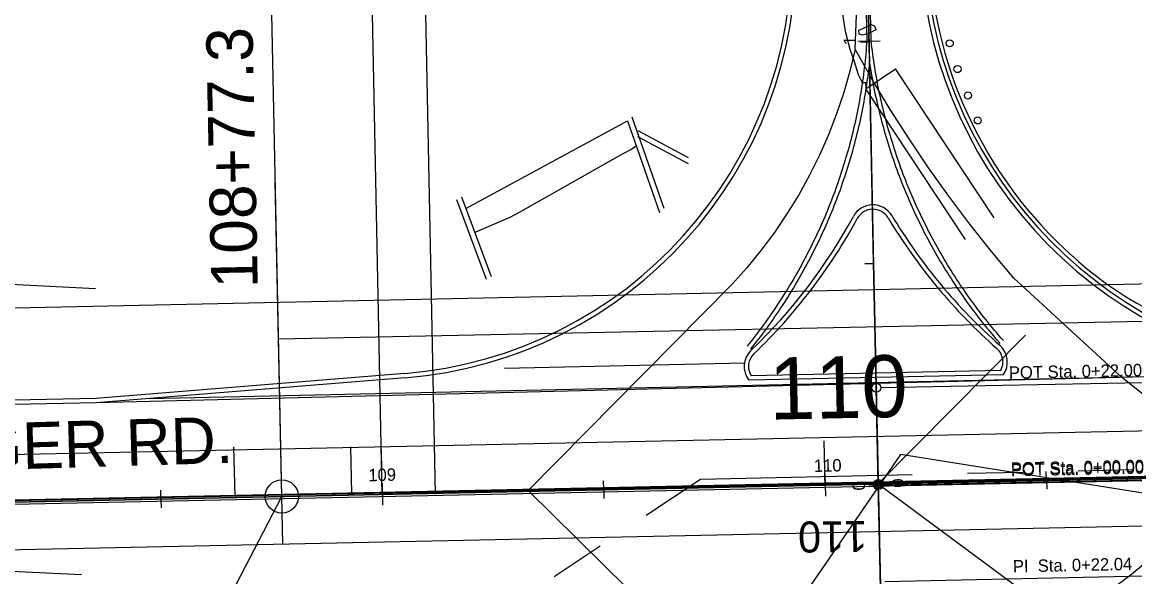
# Model space of a CAD drawing. Extents: x -25029 to 2274964, y -81170 to 687028.
# Drawn here: x -3776.2 to -3525, y -66430.6 to -66305.5 of the extents above; entities that cross this region are included whole.
import ezdxf

# ---------------------------------------------------------------- set-up
doc = ezdxf.new("R2010")
doc.units = 0
for name, color, linetype in [('81911BEA - RW_X_Fee_RW', 7, 'Continuous'), ('AP_X_Runway', 7, 'Continuous'), ('BD_X_Canopy', 7, 'Continuous'), ('Default', 7, 'Continuous'), ('DIVISIONS', 7, 'Continuous'), ('DV_X_Corp_Line', 7, 'Continuous'), ('GE_X_CL_100', 7, 'Continuous'), ('GE_X_CL_20', 7, 'Continuous'), ('GK_Visualization', 7, 'Continuous'), ('MT_P_Lane_Line', 7, 'Continuous'), ('PM_P_CL_Double_Solid', 7, 'Continuous'), ('PM_P_Stop_Line', 7, 'Continuous'), ('PM_P_Yield_Line', 7, 'Continuous'), ('PV_X_Curb', 7, 'Continuous'), ('PV_X_EOP', 7, 'Continuous'), ('RD_X_GR_Rt', 7, 'Continuous'), ('SC_Scratch4', 7, 'Continuous')]:
    doc.layers.add(name, color=color, linetype=linetype)

msp = doc.modelspace()

# ---------------------------------------------------------------- linework, layer by layer
at = {"layer": '81911BEA - RW_X_Fee_RW'}
msp.add_lwpolyline([(-3880.32, -66372.11), (-3386.39, -66361.55), (-3351.29, -66360.79), (-3175.8, -66357.04)], dxfattribs=at)
at = {"layer": 'AP_X_Runway'}
for p, q in [((-3485.55, -66384.6), (-3759.51, -66391.35)), ((-3221.39, -66402.05), (-5080.45, -66441.35)), ((-3577.88, -66403.05), (-3598.21, -66432.62)), ((-3479.17, -66418.76), (-3577.88, -66403.05)), ((-3994.85, -66418.3), (-3762.85, -66430.15))]:
    msp.add_line(p, q, dxfattribs=at)
at = {"layer": 'BD_X_Canopy'}
for p, q in [((-3582.93, -66409.96), (-3586.47, -66235.26)), ((-3694.91, -66412.23), (-3697.38, -66290.25)), ((-3682.91, -66411.98), (-3685.38, -66290.01)), ((-3582.94, -66409.65), (-3549.71, -66376.08)), ((-3582.94, -66409.69), (-3542.84, -66408.85)), ((-3582.93, -66409.96), (-3455.9, -66407.39)), ((-3582.93, -66409.96), (-3536.32, -66409.02)), ((-3582.94, -66409.65), (-3591.51, -66409.83))]:
    msp.add_line(p, q, dxfattribs=at)
at = {"layer": 'Default'}
for p, q in [((-3581.89, -66459.64), (-3585.5, -66287.68)), ((-3581.89, -66459.64), (-3585.5, -66287.68)), ((-3587.54, -66309.72), (-3582.54, -66309.62)), ((-3585.04, -66309.67), (-3585.04, -66309.67)), ((-3584.15, -66351.74), (-3584.15, -66351.74)), ((-3583.99, -66359.66), (-3580.37, -66531.62)), ((-4819.56, -66435.63), (-2645.14, -66389.94)), ((-4644.7, -66431.96), (-2645.14, -66389.94)), ((-3968.56, -66418.25), (-3118.26, -66400.38)), ((-3968.34, -66417.25), (-3118.32, -66399.39)), ((-3594.99, -66407.4), (-3594.88, -66412.4)), ((-3694.96, -66409.5), (-3694.86, -66414.5)), ((-3594.93, -66409.9), (-3594.93, -66409.9)), ((-3585.44, -66409.7), (-3580.44, -66409.6)), ((-3582.94, -66409.65), (-3582.94, -66409.65)), ((-3582.94, -66409.65), (-3580.37, -66531.62)), ((-3582.94, -66409.65), (-3399.91, -66544.98)), ((-3759.05, -66413.35), (-3759.05, -66413.35)), ((-3694.91, -66412), (-3694.91, -66412))]:
    msp.add_line(p, q, dxfattribs=at)
for points in [[(-3584.98, -66312.17), (-3585.09, -66307.17)], [(-3583.99, -66359.66), (-3584.93, -66314.67)], [(-3583.04, -66404.65), (-3583.99, -66359.66)], [(-3582.99, -66407.15), (-3582.88, -66412.15)], [(-3578.45, -66409.55), (-3544.95, -66408.85)], [(-3544.95, -66408.85), (-3499.96, -66407.9)], [(-3689.91, -66411.9), (-3644.92, -66410.95)], [(-3644.92, -66410.95), (-3599.93, -66410.01)], [(-3597.43, -66409.95), (-3592.43, -66409.85)], [(-3589.94, -66409.8), (-3587.03, -66409.73)], [(-3789.89, -66414), (-3744.9, -66413.05)], [(-3744.9, -66413.05), (-3699.91, -66412.11)], [(-3697.41, -66412.05), (-3692.41, -66411.95)], [(-3581.89, -66459.64), (-3582.83, -66414.65)]]:
    msp.add_lwpolyline(points, dxfattribs=at)
at = {"layer": 'DIVISIONS'}
for p, q in [((-3537.78, -66406.72), (-3525.28, -66406.45)), ((-3562.78, -66407.26), (-3550.28, -66406.99)), ((-3656.11, -66430.55), (-3645.71, -66423.62))]:
    msp.add_line(p, q, dxfattribs=at)
msp.add_lwpolyline([(-3635.3, -66416.69), (-3623.08, -66408.56), (-3575.27, -66407.53)], dxfattribs=at)
at = {"layer": 'DV_X_Corp_Line'}
for p, q in [((-3717.61, -66412.16), (-3421.99, -66406.06)), ((-3711.45, -66412.36), (-3421.99, -66406.06)), ((-3840.6, -66649.11), (-3717.6, -66412.49))]:
    msp.add_line(p, q, dxfattribs=at)
at = {"layer": 'GE_X_CL_100'}
for p, q in [((-3717.6, -66412.49), (-3721.92, -66203.19)), ((-3582.94, -66409.65), (-3585.4, -66287.98)), ((-3759.66, -66365.63), (-3911.9, -66357.86)), ((-3728.17, -66412.38), (-3728.4, -66401.27)), ((-3701.77, -66411.84), (-3701.99, -66401.27)), ((-3594.93, -66409.91), (-3595.14, -66399.92)), ((-3694.91, -66412.01), (-3695.12, -66402.01)), ((-3662.01, -66411.16), (-3412.4, -66406.09)), ((-3580.38, -66531.62), (-3582.94, -66409.65))]:
    msp.add_line(p, q, dxfattribs=at)
for points in [[(-3588.17, -66311.56), (-3587.28, -66288.36)], [(-3588.17, -66311.56), (-3589.35, -66316.47), (-3590.74, -66321.33), (-3592.35, -66326.12), (-3594.18, -66330.84), (-3596.21, -66335.46), (-3598.46, -66339.99), (-3600.9, -66344.41), (-3603.55, -66348.72), (-3606.38, -66352.91), (-3609.41, -66356.96), (-3612.61, -66360.87), (-3615.98, -66364.63), (-3662.01, -66411.16)], [(-3499.82, -66408.21), (-3528.1, -66385.48), (-3552.3, -66363.25), (-3557.36, -66357.21), (-3562.26, -66351.04), (-3567, -66344.75), (-3571.57, -66338.33), (-3575.98, -66331.8), (-3580.22, -66325.16), (-3584.29, -66318.41), (-3588.17, -66311.56)], [(-3580.39, -66511.49), (-3578.12, -66504.76), (-3575.61, -66498.11), (-3572.89, -66491.55), (-3569.94, -66485.08), (-3566.78, -66478.72), (-3563.4, -66472.47), (-3559.82, -66466.33), (-3556.03, -66460.32), (-3552.8, -66455.92), (-3549.37, -66451.66), (-3545.77, -66447.56), (-3541.98, -66443.63), (-3538.02, -66439.86), (-3533.9, -66436.28), (-3529.62, -66432.88), (-3525.85, -66430.14), (-3499.82, -66408.21)], [(-4164.81, -66421.49), (-4105.39, -66420.65), (-4021.21, -66418.61), (-3994.15, -66418.06), (-3967.85, -66417.53), (-3917.71, -66416.5), (-3827.9, -66414.44), (-3709.92, -66412), (-3662.01, -66411.16)], [(-3662.01, -66411.16), (-3622.87, -66449.77), (-3621.33, -66451.41), (-3613.6, -66458.62), (-3609.97, -66462.32), (-3606.46, -66466.23), (-3603.1, -66470.27), (-3596.85, -66478.71), (-3593.97, -66483.11), (-3591.27, -66487.62), (-3588.73, -66492.22), (-3586.37, -66496.91), (-3582.2, -66506.56), (-3580.39, -66511.49)]]:
    msp.add_lwpolyline(points, dxfattribs=at)
msp.add_circle((-3717.6, -66412.49), 3.75, dxfattribs=at)
at = {"layer": 'GE_X_CL_20'}
for p, q in [((-3584.96, -66309.98), (-3586.96, -66310.02)), ((-3583.94, -66359.97), (-3585.94, -66360.01)), ((-3582.38, -66387.94), (-3513.92, -66386.56)), ((-3644.92, -66410.96), (-3644.96, -66408.96)), ((-3594.93, -66409.91), (-3594.98, -66407.91)), ((-3581.94, -66409.63), (-3512.87, -66408.18)), ((-3581.93, -66409.94), (-3512.86, -66408.54)), ((-3544.94, -66408.87), (-3544.99, -66406.87)), ((-3544.94, -66408.87), (-3544.9, -66410.87)), ((-3744.9, -66413.06), (-3744.94, -66411.06)), ((-3694.91, -66412.01), (-3694.95, -66410.01)), ((-3644.92, -66410.96), (-3644.88, -66412.96)), ((-3582.93, -66409.96), (-3584.93, -66410)), ((-3582.94, -66409.65), (-3580.94, -66409.61)), ((-3744.9, -66413.06), (-3744.86, -66415.06)), ((-3581.47, -66431.66), (-3515.27, -66430.28))]:
    msp.add_line(p, q, dxfattribs=at)
for centre in [(-3583.38, -66387.96), (-3582.94, -66409.65), (-3582.93, -66409.96)]:
    msp.add_circle(centre, 1, dxfattribs=at)
at = {"layer": 'GK_Visualization'}
for p, q in [((-3583.38, -66387.96), (-3585.4, -66287.98)), ((-3583.44, -66388.03), (-3583.31, -66387.9)), ((-3583.44, -66387.9), (-3583.31, -66388.03)), ((-3582.93, -66409.96), (-3583.38, -66387.96)), ((-3994.85, -66418.3), (-3412.4, -66406.09)), ((-3583, -66409.72), (-3582.87, -66409.58)), ((-3583, -66409.58), (-3582.87, -66409.72)), ((-3583, -66410.03), (-3582.86, -66409.89)), ((-3583, -66409.89), (-3582.86, -66410.03)), ((-3582.94, -66409.65), (-3582.47, -66431.69))]:
    msp.add_line(p, q, dxfattribs=at)
at = {"layer": 'MT_P_Lane_Line'}
for points in [[(-3995.07, -66407.56), (-3412.63, -66395.34), (-3387.64, -66394.81), (-3154.82, -66389.95), (-3129.82, -66389.44)], [(-3994.62, -66429.04), (-3412.18, -66416.82), (-3387.18, -66416.29), (-3316.42, -66414.82)]]:
    msp.add_lwpolyline(points, dxfattribs=at)
at = {"layer": 'PM_P_CL_Double_Solid'}
for p, q in [((-3585.98, -66287.99), (-3585.53, -66309.78)), ((-3584.53, -66309.76), (-3584.98, -66287.97))]:
    msp.add_line(p, q, dxfattribs=at)
for points in [[(-3585.53, -66309.77), (-3585.57, -66310.42), (-3585.63, -66311.17), (-3585.69, -66311.93), (-3585.76, -66312.69), (-3585.83, -66313.44), (-3585.91, -66314.2), (-3585.99, -66314.95), (-3586.08, -66315.71), (-3586.17, -66316.46), (-3586.27, -66317.21), (-3586.37, -66317.97), (-3586.47, -66318.72), (-3586.58, -66319.47), (-3586.7, -66320.22), (-3586.82, -66320.97), (-3586.94, -66321.72), (-3587.07, -66322.47), (-3587.2, -66323.22), (-3587.34, -66323.96), (-3587.48, -66324.71), (-3587.63, -66325.45), (-3587.78, -66326.2), (-3587.93, -66326.94), (-3588.1, -66327.68), (-3588.26, -66328.42), (-3588.43, -66329.16), (-3588.6, -66329.9), (-3588.78, -66330.64), (-3588.97, -66331.38), (-3589.15, -66332.11), (-3589.35, -66332.85), (-3589.54, -66333.58), (-3589.75, -66334.31), (-3589.95, -66335.04), (-3590.16, -66335.77), (-3590.38, -66336.5), (-3590.6, -66337.23), (-3590.82, -66337.95), (-3591.05, -66338.68), (-3591.28, -66339.4), (-3591.52, -66340.12), (-3591.76, -66340.84), (-3592.01, -66341.56), (-3592.26, -66342.28), (-3592.51, -66342.99), (-3592.77, -66343.71), (-3593.04, -66344.42), (-3593.31, -66345.13), (-3593.58, -66345.84), (-3593.86, -66346.54), (-3594.14, -66347.25), (-3594.42, -66347.95), (-3594.71, -66348.65), (-3595.01, -66349.35), (-3595.31, -66350.05), (-3595.61, -66350.75), (-3595.92, -66351.44), (-3596.23, -66352.14), (-3596.55, -66352.83), (-3596.87, -66353.51), (-3597.19, -66354.2), (-3597.52, -66354.89), (-3597.85, -66355.57), (-3598.19, -66356.25), (-3598.53, -66356.93), (-3598.88, -66357.6), (-3599.23, -66358.28), (-3599.58, -66358.95), (-3599.94, -66359.62), (-3600.3, -66360.28), (-3600.67, -66360.95), (-3601.04, -66361.61), (-3601.41, -66362.27), (-3601.79, -66362.93), (-3602.17, -66363.59), (-3602.56, -66364.24), (-3602.95, -66364.89), (-3603.35, -66365.54), (-3603.75, -66366.19), (-3604.15, -66366.83), (-3604.55, -66367.47), (-3604.97, -66368.11), (-3605.38, -66368.75), (-3605.8, -66369.38), (-3606.22, -66370.01), (-3606.65, -66370.64), (-3607.08, -66371.27), (-3607.51, -66371.89), (-3607.95, -66372.51), (-3608.39, -66373.13), (-3608.84, -66373.74), (-3609.29, -66374.35), (-3609.74, -66374.96), (-3610.2, -66375.57), (-3610.66, -66376.17), (-3611.12, -66376.77), (-3611.59, -66377.37), (-3612.06, -66377.97), (-3612.54, -66378.56)], [(-3554.69, -66377.32), (-3555.19, -66376.75), (-3555.69, -66376.17), (-3556.18, -66375.6), (-3556.67, -66375.01), (-3557.16, -66374.43), (-3557.64, -66373.84), (-3558.12, -66373.25), (-3558.59, -66372.66), (-3559.06, -66372.06), (-3559.53, -66371.47), (-3559.99, -66370.86), (-3560.45, -66370.26), (-3560.9, -66369.65), (-3561.36, -66369.04), (-3561.8, -66368.43), (-3562.25, -66367.81), (-3562.69, -66367.2), (-3563.13, -66366.57), (-3563.56, -66365.95), (-3563.99, -66365.32), (-3564.41, -66364.7), (-3564.83, -66364.06), (-3565.25, -66363.43), (-3565.66, -66362.79), (-3566.07, -66362.15), (-3566.48, -66361.51), (-3566.88, -66360.87), (-3567.28, -66360.22), (-3567.67, -66359.57), (-3568.06, -66358.92), (-3568.45, -66358.27), (-3568.83, -66357.61), (-3569.2, -66356.95), (-3569.58, -66356.29), (-3569.95, -66355.63), (-3570.31, -66354.96), (-3570.67, -66354.29), (-3571.03, -66353.62), (-3571.38, -66352.95), (-3571.73, -66352.28), (-3572.07, -66351.6), (-3572.41, -66350.92), (-3572.75, -66350.24), (-3573.08, -66349.56), (-3573.41, -66348.87), (-3573.73, -66348.19), (-3574.05, -66347.5), (-3574.37, -66346.81), (-3574.68, -66346.11), (-3574.98, -66345.42), (-3575.29, -66344.72), (-3575.58, -66344.02), (-3575.88, -66343.32), (-3576.17, -66342.62), (-3576.45, -66341.92), (-3576.73, -66341.21), (-3577.01, -66340.5), (-3577.28, -66339.8), (-3577.55, -66339.09), (-3577.81, -66338.37), (-3578.07, -66337.66), (-3578.32, -66336.94), (-3578.57, -66336.23), (-3578.81, -66335.51), (-3579.06, -66334.79), (-3579.29, -66334.07), (-3579.52, -66333.34), (-3579.75, -66332.62), (-3579.97, -66331.89), (-3580.19, -66331.17), (-3580.41, -66330.44), (-3580.61, -66329.71), (-3580.82, -66328.98), (-3581.02, -66328.25), (-3581.22, -66327.51), (-3581.41, -66326.78), (-3581.59, -66326.04), (-3581.78, -66325.3), (-3581.95, -66324.57), (-3582.13, -66323.83), (-3582.3, -66323.09), (-3582.46, -66322.35), (-3582.62, -66321.6), (-3582.77, -66320.86), (-3582.92, -66320.12), (-3583.07, -66319.37), (-3583.21, -66318.63), (-3583.35, -66317.88), (-3583.48, -66317.13), (-3583.6, -66316.38), (-3583.73, -66315.63), (-3583.85, -66314.88), (-3583.96, -66314.13), (-3584.07, -66313.38), (-3584.17, -66312.63), (-3584.27, -66311.88), (-3584.37, -66311.12), (-3584.46, -66310.37), (-3584.53, -66309.73)], [(-3584.91, -66314.64), (-3585.38, -66318.1), (-3585.48, -66318.86), (-3585.59, -66319.62), (-3585.71, -66320.37), (-3585.83, -66321.13), (-3585.95, -66321.89), (-3586.08, -66322.64), (-3586.22, -66323.39), (-3586.36, -66324.15), (-3586.5, -66324.9), (-3586.65, -66325.65), (-3586.8, -66326.4), (-3586.96, -66327.15), (-3587.12, -66327.9), (-3587.28, -66328.64), (-3587.46, -66329.39), (-3587.63, -66330.14), (-3587.81, -66330.88), (-3588, -66331.62), (-3588.19, -66332.36), (-3588.38, -66333.1), (-3588.58, -66333.84), (-3588.78, -66334.58), (-3588.99, -66335.32), (-3589.2, -66336.05), (-3589.42, -66336.79), (-3589.64, -66337.52), (-3589.87, -66338.25), (-3590.1, -66338.98), (-3590.33, -66339.71), (-3590.57, -66340.44), (-3590.82, -66341.16), (-3591.06, -66341.89), (-3591.32, -66342.61), (-3591.57, -66343.33), (-3591.84, -66344.05), (-3592.1, -66344.77), (-3592.37, -66345.49), (-3592.65, -66346.2), (-3592.93, -66346.91), (-3593.21, -66347.62), (-3593.5, -66348.33), (-3593.79, -66349.04), (-3594.09, -66349.75), (-3594.39, -66350.45), (-3594.7, -66351.15), (-3595.01, -66351.85), (-3595.32, -66352.55), (-3595.64, -66353.24), (-3595.96, -66353.94), (-3596.29, -66354.63), (-3596.62, -66355.32), (-3596.96, -66356.01), (-3597.3, -66356.69), (-3597.64, -66357.38), (-3597.99, -66358.06), (-3598.34, -66358.74), (-3598.7, -66359.42), (-3599.06, -66360.09), (-3599.42, -66360.76), (-3599.79, -66361.44), (-3600.17, -66362.1), (-3600.54, -66362.77), (-3600.93, -66363.43), (-3601.31, -66364.09), (-3601.7, -66364.75), (-3602.1, -66365.41), (-3602.49, -66366.06), (-3602.9, -66366.71), (-3603.3, -66367.36), (-3603.71, -66368.01), (-3604.13, -66368.65), (-3604.54, -66369.3), (-3604.97, -66369.93), (-3605.39, -66370.57), (-3605.82, -66371.2), (-3606.26, -66371.83), (-3606.69, -66372.46), (-3607.13, -66373.09), (-3607.58, -66373.71), (-3608.03, -66374.33), (-3608.48, -66374.95), (-3608.94, -66375.56), (-3609.4, -66376.17), (-3609.86, -66376.78), (-3610.33, -66377.39), (-3610.8, -66377.99), (-3611.28, -66378.59), (-3611.76, -66379.19)], [(-3584.91, -66314.64), (-3584.46, -66317.3), (-3584.33, -66318.06), (-3584.19, -66318.81), (-3584.05, -66319.56), (-3583.9, -66320.31), (-3583.75, -66321.06), (-3583.6, -66321.81), (-3583.44, -66322.56), (-3583.27, -66323.31), (-3583.1, -66324.05), (-3582.93, -66324.8), (-3582.75, -66325.54), (-3582.56, -66326.28), (-3582.38, -66327.03), (-3582.18, -66327.77), (-3581.99, -66328.51), (-3581.78, -66329.24), (-3581.58, -66329.98), (-3581.37, -66330.72), (-3581.15, -66331.45), (-3580.93, -66332.18), (-3580.71, -66332.92), (-3580.48, -66333.65), (-3580.24, -66334.38), (-3580, -66335.1), (-3579.76, -66335.83), (-3579.52, -66336.55), (-3579.26, -66337.28), (-3579.01, -66338), (-3578.75, -66338.72), (-3578.48, -66339.43), (-3578.21, -66340.15), (-3577.94, -66340.87), (-3577.66, -66341.58), (-3577.38, -66342.29), (-3577.09, -66343), (-3576.8, -66343.71), (-3576.5, -66344.41), (-3576.2, -66345.12), (-3575.9, -66345.82), (-3575.59, -66346.52), (-3575.28, -66347.22), (-3574.96, -66347.91), (-3574.64, -66348.61), (-3574.31, -66349.3), (-3573.98, -66349.99), (-3573.65, -66350.68), (-3573.31, -66351.37), (-3572.97, -66352.05), (-3572.62, -66352.73), (-3572.27, -66353.41), (-3571.91, -66354.09), (-3571.55, -66354.77), (-3571.19, -66355.44), (-3570.82, -66356.11), (-3570.45, -66356.78), (-3570.07, -66357.45), (-3569.69, -66358.11), (-3569.31, -66358.77), (-3568.92, -66359.43), (-3568.53, -66360.09), (-3568.13, -66360.74), (-3567.73, -66361.39), (-3567.33, -66362.04), (-3566.92, -66362.69), (-3566.5, -66363.33), (-3566.09, -66363.98), (-3565.67, -66364.62), (-3565.24, -66365.25), (-3564.81, -66365.89), (-3564.38, -66366.52), (-3563.95, -66367.15), (-3563.5, -66367.77), (-3563.06, -66368.4), (-3562.61, -66369.02), (-3562.16, -66369.64), (-3561.71, -66370.25), (-3561.25, -66370.86), (-3560.78, -66371.47), (-3560.32, -66372.08), (-3559.85, -66372.68), (-3559.37, -66373.28), (-3558.89, -66373.88), (-3558.41, -66374.48), (-3557.93, -66375.07), (-3557.44, -66375.66), (-3556.95, -66376.24), (-3556.45, -66376.82), (-3555.95, -66377.4), (-3555.45, -66377.98)], [(-3994.85, -66418.3), (-3412.4, -66406.09), (-3387.41, -66405.56), (-3154.6, -66400.69), (-3111.03, -66399.81)]]:
    msp.add_lwpolyline(points, dxfattribs=at)
at = {"layer": 'PM_P_Stop_Line'}
for p, q in [((-3591.08, -66303.2), (-3590.39, -66307.46)), ((-3587.27, -66307.23), (-3584.53, -66305.94)), ((-3584.53, -66305.94), (-3583.76, -66306.24)), ((-3590.39, -66307.46), (-3589.32, -66311.5)), ((-3587.27, -66308.15), (-3587.34, -66307.23)), ((-3586.51, -66308.38), (-3587.27, -66308.15)), ((-3584.91, -66307.92), (-3586.51, -66308.38)), ((-3583.46, -66307.16), (-3584.91, -66307.92)), ((-3583.76, -66306.24), (-3583.46, -66307.16)), ((-3589.32, -66311.5), (-3588.41, -66314.32)), ((-3588.41, -66314.32), (-3587.5, -66317.29)), ((-3585.73, -66320.46), (-3579.02, -66315.97)), ((-3556.75, -66349.64), (-3579.02, -66315.97)), ((-3587.5, -66317.29), (-3586.58, -66319.04)), ((-3586.58, -66319.04), (-3585.82, -66319.04)), ((-3585.82, -66319.04), (-3585.74, -66320.34)), ((-3563.22, -66354.49), (-3585.73, -66320.46)), ((-3676.09, -66347.53), (-3639.54, -66327.72)), ((-3639.54, -66327.72), (-3632.3, -66348.37)), ((-3638.56, -66326.81), (-3631.33, -66347.46)), ((-3637.26, -66331.23), (-3625.83, -66337.33)), ((-3637.25, -66329.93), (-3625.83, -66336.02)), ((-3638.78, -66334.19), (-3637.71, -66333.43)), ((-3663.91, -66348.29), (-3640.53, -66335.11)), ((-3640.53, -66335.11), (-3638.78, -66334.19)), ((-3671.4, -66363.55), (-3678.1, -66345.57)), ((-3670.23, -66362.92), (-3676.93, -66344.94)), ((-3666.04, -66349.43), (-3663.91, -66348.29)), ((-3673.96, -66352.86), (-3666.04, -66349.43))]:
    msp.add_line(p, q, dxfattribs=at)
for centre in [(-3566.78, -66310.21), (-3565.04, -66316.04), (-3562.68, -66321.99), (-3560.47, -66327.63)]:
    msp.add_circle(centre, 0.795, dxfattribs=at)
at = {"layer": 'PM_P_Yield_Line'}
msp.add_line((-3613.17, -66382.42), (-3667.35, -66383.61), dxfattribs=at)
at = {"layer": 'PV_X_Curb'}
for p, q in [((-3689.82, -66384.72), (-3759.59, -66390.36)), ((-3555.27, -66384.06), (-3611.65, -66385.25)), ((-3759.53, -66390.35), (-4101.09, -66397.53))]:
    msp.add_line(p, q, dxfattribs=at)
for centre, radius, start, end in [((-3697.47, -66290.03), 95, 274.6215, 1.2038), ((-3473.52, -66285.32), 99, 181.2038, 263.0943), ((-3584.16, -66351.67), 4, 30.9054, 151.4557), ((-3697.47, -66290.03), 125, 313.7751, 331.4557), ((-3473.52, -66285.32), 125, 210.9536, 228.6335), ((-3608.23, -66383.17), 4, 133.8085, 211.2037), ((-3558.78, -66382.13), 4, 331.2024, 48.599)]:
    msp.add_arc(centre, radius, start, end, dxfattribs=at)
at = {"layer": 'PV_X_EOP'}
for p, q in [((-3689.74, -66385.72), (-3759.51, -66391.35)), ((-3747.57, -66390.39), (-3485.55, -66384.6)), ((-3554.72, -66385.05), (-3612.16, -66386.26)), ((-3759.51, -66391.35), (-4101.06, -66398.53))]:
    msp.add_line(p, q, dxfattribs=at)
for centre, radius, start, end in [((-3697.47, -66290.03), 96, 274.6215, 1.2038), ((-3473.52, -66285.32), 100, 181.2038, 263.0943), ((-3584.16, -66351.67), 5, 30.9054, 151.4557), ((-3697.47, -66290.03), 124, 313.7751, 331.4557), ((-3473.52, -66285.32), 124, 210.9536, 228.6335), ((-3558.78, -66382.13), 5, 324.3332, 48.599), ((-3608.23, -66383.17), 5, 133.8085, 218.0738)]:
    msp.add_arc(centre, radius, start, end, dxfattribs=at)
at = {"layer": 'RD_X_GR_Rt'}
for centre, radius, start, end in [((-3474.15, -66285.49), 97.53, 181.2999, 228.3512), ((-3485.91, -66300.68), 78.37, 227.3955, 246.4045)]:
    msp.add_arc(centre, radius, start, end, dxfattribs=at)
at = {"layer": 'SC_Scratch4'}
for p, q in [((-3717.38, -66423.23), (-3719.07, -66341.4)), ((-3422.72, -66370.91), (-3718.33, -66377.01))]:
    msp.add_line(p, q, dxfattribs=at)

# ---------------------------------------------------------------- texts
at = {"layer": 'Default'}
msp.add_text('110', height=7, rotation=180.5522, dxfattribs=at).set_placement((-3585.46, -66418.02))
at = {"layer": 'GE_X_CL_100'}
for s, height, rotation, p in [('108+77.3 (SLM 14.55)', 10.5, 91.1627, (-3723.02, -66365.42)), ('110', 14, 1.2018, (-3607.42, -66395.17)), ('SR-17 GRANGER RD.', 10.5, 1.6959, (-3871.21, -66409.13))]:
    msp.add_text(s, height=height, rotation=rotation, dxfattribs=at).set_placement(p)
at = {"layer": 'GE_X_CL_20'}
for s, rotation, p in [('1', 91.1605, (-3587.94, -66310.62)), ('POT Sta. 0+22.00', 1.1605, (-3553.41, -66385.96)), ('110', 1.2018, (-3597.43, -66406.97)), ('109', 1.2018, (-3698.04, -66409.08)), ('POT Sta. 0+00.00', 1.2017, (-3552.97, -66407.62)), ('POT Sta. 0+00.00', 1.1605, (-3552.96, -66407.95)), ('0', 271.2017, (-3579.96, -66408.47)), ('0', 91.1605, (-3585.91, -66411.13)), ('PI  Sta. 0+22.04', 1.2017, (-3552.51, -66429.66))]:
    msp.add_text(s, height=2.8, rotation=rotation, dxfattribs=at).set_placement(p)
at = {"layer": 'GK_Visualization'}
for s, p in [('106', (-3583.38, -66387.96)), ('93', (-3582.94, -66409.65)), ('105', (-3582.93, -66409.96))]:
    msp.add_text(s, height=0.14, dxfattribs=at).set_placement(p)

doc.saveas('drawing.dxf')
